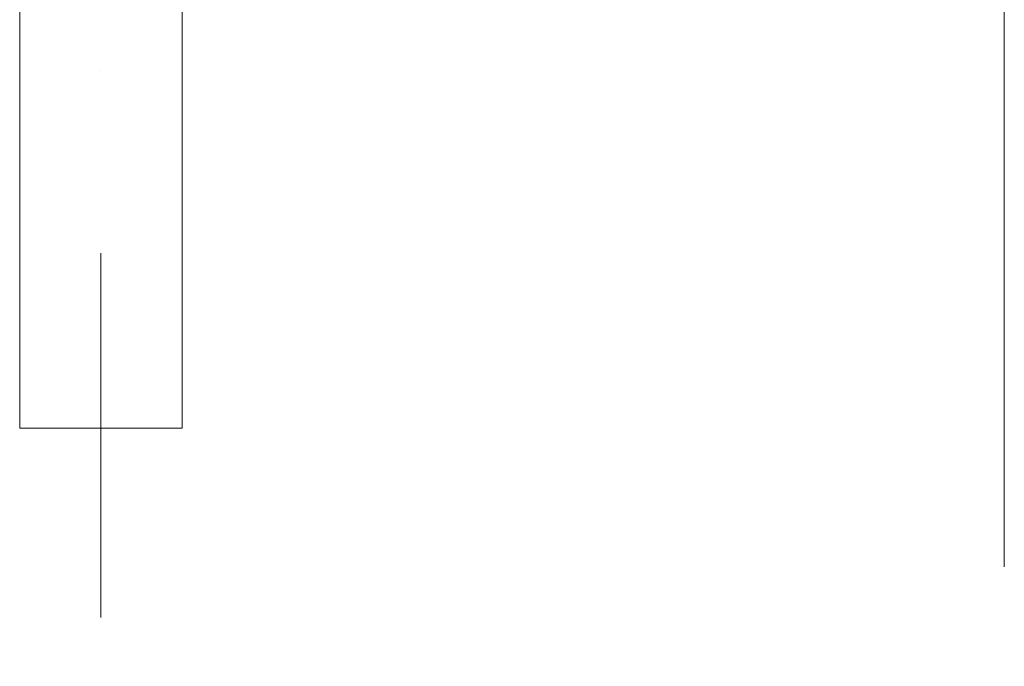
# Model space of a CAD drawing. Header units: millimetres. Extents: x -916886 to 3713765, y -2985421 to 1675785.
# Tile 609 of 656: x 414465 to 415495, y 149291 to 149967. Entities that reach past the tile are written whole.
import ezdxf

# ---------------------------------------------------------------- set-up
doc = ezdxf.new("R2010")
doc.units = ezdxf.units.MM
doc.linetypes.add('CENTERX2', pattern=[101.6, 63.5, -12.7, 12.7, -12.7])
doc.linetypes.add('DASHDOT', pattern=[25.4, 12.7, -6.35, 0, -6.35])
doc.layers.get('Defpoints').update_dxf_attribs({"color": 8})
for name, color, linetype, lineweight in [('A99_FVE', 30, 'Continuous', 5), ('A99_N_koty-200', 5, 'Continuous', 5), ('A99_N_koty-200 @ 1', 5, 'Continuous', 5), ('A99_N_koty-200 @ 10', 5, 'Continuous', 5), ('A99_N_koty-200 @ 100', 5, 'Continuous', 5), ('A99_N_koty-200 @ 200', 5, 'Continuous', 5), ('A99_N_koty-200 @ 250 (1)', 5, 'Continuous', 5), ('A99_N_koty-200 @ 250 (2)', 5, 'Continuous', 5), ('A99_N_koty-200 @ 400', 5, 'Continuous', 5), ('A99_S_osy', 1, 'CENTERX2', 5)]:
    doc.layers.add(name, color=color, linetype=linetype, lineweight=lineweight)
doc.styles.add('A99_kota', font='isocpeur.ttf', dxfattribs={"height": 2})
doc.dimstyles.new('A99_kota_200 new', dxfattribs={"dimscale": 200, "dimtxt": 2, "dimasz": 1.2, "dimexe": 0.5, "dimexo": 1.5, "dimgap": 0.5, "dimtad": 1, "dimdec": 0, "dimzin": 3, "dimdsep": 46, "dimtxsty": 'A99_kota', "dimblk": 'ARCHTICK', "dimcen": 2.5, "dimazin": 2, "dimtfac": 0.75, "dimtdec": 0, "dimtix": 1, "dimtmove": 2, "dimatfit": 0, "dimfxl": 0, "dimtolj": 1, "dimtzin": 0, "dimlwd": 5, "dimlwe": 5, "dimarcsym": 0})

# ---------------------------------------------------------------- blocks, each defined once
blk = doc.blocks.new('_ArchTick')
at = {"color": 0, "linetype": 'ByBlock', "const_width": 0.15}
blk.add_lwpolyline([(-0.5, -0.5), (0.5, 0.5)], dxfattribs=at)
blk = doc.blocks.new('*D3184')
at = {"layer": 'A99_N_koty-200', "color": 0, "linetype": 'Continuous', "lineweight": 5, "ltscale": 10, "transparency": 16777216}
for p, q in [((414550, 146925), (414550, 146475)), ((420550, 146925), (420550, 146475)), ((420550, 146525), (414550, 146525))]:
    blk.add_line(p, q, dxfattribs=at)
at = {"layer": 'Defpoints', "color": 0, "linetype": 'Continuous', "lineweight": 0, "ltscale": 10, "transparency": 16777216}
for p in [(414550, 149400), (420550, 149400), (414550, 146525)]:
    blk.add_point(p, dxfattribs=at)
at = {"layer": 'A99_N_koty-200', "color": 0, "linetype": 'Continuous', "lineweight": 5, "ltscale": 10, "transparency": 16777216, "xscale": 120, "yscale": 120, "zscale": 120, "rotation": 180}
blk.add_blockref('_ArchTick', (414550, 146525), dxfattribs=at)
at = {"layer": 'A99_N_koty-200', "color": 0, "linetype": 'Continuous', "lineweight": 5, "ltscale": 10, "transparency": 16777216, "xscale": 120, "yscale": 120, "zscale": 120}
blk.add_blockref('_ArchTick', (420550, 146525), dxfattribs=at)
at = {"layer": 'A99_N_koty-200', "color": 0, "linetype": 'Continuous', "ltscale": 10, "transparency": 16777216, "insert": (417550, 146675), "char_height": 200, "attachment_point": 5, "style": 'A99_kota'}
blk.add_mtext('\\A1;6000', dxfattribs=at)
blk = doc.blocks.new('*D3185')
at = {"layer": 'A99_N_koty-200', "color": 0, "linetype": 'Continuous', "lineweight": 5, "ltscale": 10, "transparency": 16777216}
for p, q in [((414550, 147325), (414550, 146425)), ((420550, 147325), (420550, 146425)), ((420550, 146525), (414550, 146525))]:
    blk.add_line(p, q, dxfattribs=at)
at = {"layer": 'Defpoints', "color": 0, "linetype": 'Continuous', "lineweight": 0, "ltscale": 10, "transparency": 16777216}
for p in [(414550, 149400), (420550, 149400), (414550, 146525)]:
    blk.add_point(p, dxfattribs=at)
at = {"layer": 'A99_N_koty-200', "color": 0, "linetype": 'Continuous', "lineweight": 5, "ltscale": 10, "transparency": 16777216, "xscale": 240, "yscale": 240, "zscale": 240, "rotation": 180}
blk.add_blockref('_ArchTick', (414550, 146525), dxfattribs=at)
at = {"layer": 'A99_N_koty-200', "color": 0, "linetype": 'Continuous', "lineweight": 5, "ltscale": 10, "transparency": 16777216, "xscale": 240, "yscale": 240, "zscale": 240}
blk.add_blockref('_ArchTick', (420550, 146525), dxfattribs=at)
at = {"layer": 'A99_N_koty-200', "color": 0, "linetype": 'Continuous', "ltscale": 10, "transparency": 16777216, "insert": (417550, 146825), "char_height": 400, "attachment_point": 5, "style": 'A99_kota'}
blk.add_mtext('\\A1;6000', dxfattribs=at)
blk = doc.blocks.new('*D3186')
at = {"layer": 'A99_N_koty-200', "color": 0, "linetype": 'Continuous', "lineweight": 5, "ltscale": 10, "transparency": 16777216}
for p, q in [((414550, 146529), (414550, 146524.5)), ((420550, 146529), (420550, 146524.5)), ((420550, 146525), (414550, 146525))]:
    blk.add_line(p, q, dxfattribs=at)
at = {"layer": 'Defpoints', "color": 0, "linetype": 'Continuous', "lineweight": 0, "ltscale": 10, "transparency": 16777216}
for p in [(414550, 149400), (420550, 149400), (414550, 146525)]:
    blk.add_point(p, dxfattribs=at)
at = {"layer": 'A99_N_koty-200', "color": 0, "linetype": 'Continuous', "lineweight": 5, "ltscale": 10, "transparency": 16777216, "xscale": 1.2, "yscale": 1.2, "zscale": 1.2, "rotation": 180}
blk.add_blockref('_ArchTick', (414550, 146525), dxfattribs=at)
at = {"layer": 'A99_N_koty-200', "color": 0, "linetype": 'Continuous', "lineweight": 5, "ltscale": 10, "transparency": 16777216, "xscale": 1.2, "yscale": 1.2, "zscale": 1.2}
blk.add_blockref('_ArchTick', (420550, 146525), dxfattribs=at)
at = {"layer": 'A99_N_koty-200', "color": 0, "linetype": 'Continuous', "ltscale": 10, "transparency": 16777216, "insert": (417550, 146526.5), "char_height": 2, "attachment_point": 5, "style": 'A99_kota'}
blk.add_mtext('\\A1;6000', dxfattribs=at)
blk = doc.blocks.new('*D3187')
at = {"layer": 'A99_N_koty-200', "color": 0, "linetype": 'Continuous', "lineweight": 5, "ltscale": 10, "transparency": 16777216}
for p, q in [((414550, 148125), (414550, 146325)), ((420550, 148125), (420550, 146325)), ((420550, 146525), (414550, 146525))]:
    blk.add_line(p, q, dxfattribs=at)
at = {"layer": 'Defpoints', "color": 0, "linetype": 'Continuous', "lineweight": 0, "ltscale": 10, "transparency": 16777216}
for p in [(414550, 149400), (420550, 149400), (414550, 146525)]:
    blk.add_point(p, dxfattribs=at)
at = {"layer": 'A99_N_koty-200', "color": 0, "linetype": 'Continuous', "lineweight": 5, "ltscale": 10, "transparency": 16777216, "xscale": 480, "yscale": 480, "zscale": 480, "rotation": 180}
blk.add_blockref('_ArchTick', (414550, 146525), dxfattribs=at)
at = {"layer": 'A99_N_koty-200', "color": 0, "linetype": 'Continuous', "lineweight": 5, "ltscale": 10, "transparency": 16777216, "xscale": 480, "yscale": 480, "zscale": 480}
blk.add_blockref('_ArchTick', (420550, 146525), dxfattribs=at)
at = {"layer": 'A99_N_koty-200', "color": 0, "linetype": 'Continuous', "ltscale": 10, "transparency": 16777216, "insert": (417550, 147125), "char_height": 800, "attachment_point": 5, "style": 'A99_kota'}
blk.add_mtext('\\A1;6000', dxfattribs=at)
blk = doc.blocks.new('*D3188')
at = {"layer": 'A99_N_koty-200', "color": 0, "linetype": 'Continuous', "lineweight": 5, "ltscale": 10, "transparency": 16777216}
for p, q in [((414550, 146565), (414550, 146520)), ((420550, 146565), (420550, 146520)), ((420550, 146525), (414550, 146525))]:
    blk.add_line(p, q, dxfattribs=at)
at = {"layer": 'Defpoints', "color": 0, "linetype": 'Continuous', "lineweight": 0, "ltscale": 10, "transparency": 16777216}
for p in [(414550, 149400), (420550, 149400), (414550, 146525)]:
    blk.add_point(p, dxfattribs=at)
at = {"layer": 'A99_N_koty-200', "color": 0, "linetype": 'Continuous', "lineweight": 5, "ltscale": 10, "transparency": 16777216, "xscale": 12, "yscale": 12, "zscale": 12, "rotation": 180}
blk.add_blockref('_ArchTick', (414550, 146525), dxfattribs=at)
at = {"layer": 'A99_N_koty-200', "color": 0, "linetype": 'Continuous', "lineweight": 5, "ltscale": 10, "transparency": 16777216, "xscale": 12, "yscale": 12, "zscale": 12}
blk.add_blockref('_ArchTick', (420550, 146525), dxfattribs=at)
at = {"layer": 'A99_N_koty-200', "color": 0, "linetype": 'Continuous', "ltscale": 10, "transparency": 16777216, "insert": (417550, 146540), "char_height": 20, "attachment_point": 5, "style": 'A99_kota'}
blk.add_mtext('\\A1;6000', dxfattribs=at)
blk = doc.blocks.new('*D3189')
at = {"layer": 'A99_N_koty-200', "color": 0, "linetype": 'Continuous', "lineweight": 5, "ltscale": 10, "transparency": 16777216}
for p, q in [((414550, 147525), (414550, 146400)), ((420550, 147525), (420550, 146400)), ((420550, 146525), (414550, 146525))]:
    blk.add_line(p, q, dxfattribs=at)
at = {"layer": 'Defpoints', "color": 0, "linetype": 'Continuous', "lineweight": 0, "ltscale": 10, "transparency": 16777216}
for p in [(414550, 149400), (420550, 149400), (414550, 146525)]:
    blk.add_point(p, dxfattribs=at)
at = {"layer": 'A99_N_koty-200', "color": 0, "linetype": 'Continuous', "lineweight": 5, "ltscale": 10, "transparency": 16777216, "xscale": 300, "yscale": 300, "zscale": 300, "rotation": 180}
blk.add_blockref('_ArchTick', (414550, 146525), dxfattribs=at)
at = {"layer": 'A99_N_koty-200', "color": 0, "linetype": 'Continuous', "lineweight": 5, "ltscale": 10, "transparency": 16777216, "xscale": 300, "yscale": 300, "zscale": 300}
blk.add_blockref('_ArchTick', (420550, 146525), dxfattribs=at)
at = {"layer": 'A99_N_koty-200', "color": 0, "linetype": 'Continuous', "ltscale": 10, "transparency": 16777216, "insert": (417550, 146900), "char_height": 500, "attachment_point": 5, "style": 'A99_kota'}
blk.add_mtext('\\A1;6000', dxfattribs=at)
blk = doc.blocks.new('*D3190')
at = {"layer": 'A99_N_koty-200', "color": 0, "linetype": 'Continuous', "lineweight": 5, "ltscale": 10, "transparency": 16777216}
for p, q in [((414550, 147525), (414550, 146400)), ((420550, 147525), (420550, 146400)), ((420550, 146525), (414550, 146525))]:
    blk.add_line(p, q, dxfattribs=at)
at = {"layer": 'Defpoints', "color": 0, "linetype": 'Continuous', "lineweight": 0, "ltscale": 10, "transparency": 16777216}
for p in [(414550, 149400), (420550, 149400), (414550, 146525)]:
    blk.add_point(p, dxfattribs=at)
at = {"layer": 'A99_N_koty-200', "color": 0, "linetype": 'Continuous', "lineweight": 5, "ltscale": 10, "transparency": 16777216, "xscale": 300, "yscale": 300, "zscale": 300, "rotation": 180}
blk.add_blockref('_ArchTick', (414550, 146525), dxfattribs=at)
at = {"layer": 'A99_N_koty-200', "color": 0, "linetype": 'Continuous', "lineweight": 5, "ltscale": 10, "transparency": 16777216, "xscale": 300, "yscale": 300, "zscale": 300}
blk.add_blockref('_ArchTick', (420550, 146525), dxfattribs=at)
at = {"layer": 'A99_N_koty-200', "color": 0, "linetype": 'Continuous', "ltscale": 10, "transparency": 16777216, "insert": (417550, 146900), "char_height": 500, "attachment_point": 5, "style": 'A99_kota'}
blk.add_mtext('\\A1;6000', dxfattribs=at)
blk = doc.blocks.new('*D3192')
at = {"layer": 'A99_N_koty-200', "color": 0, "linetype": 'Continuous', "lineweight": 5, "ltscale": 10, "transparency": 16777216}
for p, q in [((402550, 146925), (402550, 146475)), ((414550, 146925), (414550, 146475)), ((414550, 146525), (402550, 146525))]:
    blk.add_line(p, q, dxfattribs=at)
at = {"layer": 'Defpoints', "color": 0, "linetype": 'Continuous', "lineweight": 0, "ltscale": 10, "transparency": 16777216}
for p in [(402550, 149400), (414550, 149400), (402550, 146525)]:
    blk.add_point(p, dxfattribs=at)
at = {"layer": 'A99_N_koty-200', "color": 0, "linetype": 'Continuous', "lineweight": 5, "ltscale": 10, "transparency": 16777216, "xscale": 120, "yscale": 120, "zscale": 120, "rotation": 180}
blk.add_blockref('_ArchTick', (402550, 146525), dxfattribs=at)
at = {"layer": 'A99_N_koty-200', "color": 0, "linetype": 'Continuous', "lineweight": 5, "ltscale": 10, "transparency": 16777216, "xscale": 120, "yscale": 120, "zscale": 120}
blk.add_blockref('_ArchTick', (414550, 146525), dxfattribs=at)
at = {"layer": 'A99_N_koty-200', "color": 0, "linetype": 'Continuous', "ltscale": 10, "transparency": 16777216, "insert": (408550, 146675), "char_height": 200, "attachment_point": 5, "style": 'A99_kota'}
blk.add_mtext('\\A1;12000', dxfattribs=at)
blk = doc.blocks.new('*D3193')
at = {"layer": 'A99_N_koty-200', "color": 0, "linetype": 'Continuous', "lineweight": 5, "ltscale": 10, "transparency": 16777216}
for p, q in [((402550, 147325), (402550, 146425)), ((414550, 147325), (414550, 146425)), ((414550, 146525), (402550, 146525))]:
    blk.add_line(p, q, dxfattribs=at)
at = {"layer": 'Defpoints', "color": 0, "linetype": 'Continuous', "lineweight": 0, "ltscale": 10, "transparency": 16777216}
for p in [(402550, 149400), (414550, 149400), (402550, 146525)]:
    blk.add_point(p, dxfattribs=at)
at = {"layer": 'A99_N_koty-200', "color": 0, "linetype": 'Continuous', "lineweight": 5, "ltscale": 10, "transparency": 16777216, "xscale": 240, "yscale": 240, "zscale": 240, "rotation": 180}
blk.add_blockref('_ArchTick', (402550, 146525), dxfattribs=at)
at = {"layer": 'A99_N_koty-200', "color": 0, "linetype": 'Continuous', "lineweight": 5, "ltscale": 10, "transparency": 16777216, "xscale": 240, "yscale": 240, "zscale": 240}
blk.add_blockref('_ArchTick', (414550, 146525), dxfattribs=at)
at = {"layer": 'A99_N_koty-200', "color": 0, "linetype": 'Continuous', "ltscale": 10, "transparency": 16777216, "insert": (408550, 146825), "char_height": 400, "attachment_point": 5, "style": 'A99_kota'}
blk.add_mtext('\\A1;12000', dxfattribs=at)
blk = doc.blocks.new('*D3194')
at = {"layer": 'A99_N_koty-200', "color": 0, "linetype": 'Continuous', "lineweight": 5, "ltscale": 10, "transparency": 16777216}
for p, q in [((402550, 146529), (402550, 146524.5)), ((414550, 146529), (414550, 146524.5)), ((414550, 146525), (402550, 146525))]:
    blk.add_line(p, q, dxfattribs=at)
at = {"layer": 'Defpoints', "color": 0, "linetype": 'Continuous', "lineweight": 0, "ltscale": 10, "transparency": 16777216}
for p in [(402550, 149400), (414550, 149400), (402550, 146525)]:
    blk.add_point(p, dxfattribs=at)
at = {"layer": 'A99_N_koty-200', "color": 0, "linetype": 'Continuous', "lineweight": 5, "ltscale": 10, "transparency": 16777216, "xscale": 1.2, "yscale": 1.2, "zscale": 1.2, "rotation": 180}
blk.add_blockref('_ArchTick', (402550, 146525), dxfattribs=at)
at = {"layer": 'A99_N_koty-200', "color": 0, "linetype": 'Continuous', "lineweight": 5, "ltscale": 10, "transparency": 16777216, "xscale": 1.2, "yscale": 1.2, "zscale": 1.2}
blk.add_blockref('_ArchTick', (414550, 146525), dxfattribs=at)
at = {"layer": 'A99_N_koty-200', "color": 0, "linetype": 'Continuous', "ltscale": 10, "transparency": 16777216, "insert": (408550, 146526.5), "char_height": 2, "attachment_point": 5, "style": 'A99_kota'}
blk.add_mtext('\\A1;12000', dxfattribs=at)
blk = doc.blocks.new('*D3195')
at = {"layer": 'A99_N_koty-200', "color": 0, "linetype": 'Continuous', "lineweight": 5, "ltscale": 10, "transparency": 16777216}
for p, q in [((402550, 148125), (402550, 146325)), ((414550, 148125), (414550, 146325)), ((414550, 146525), (402550, 146525))]:
    blk.add_line(p, q, dxfattribs=at)
at = {"layer": 'Defpoints', "color": 0, "linetype": 'Continuous', "lineweight": 0, "ltscale": 10, "transparency": 16777216}
for p in [(402550, 149400), (414550, 149400), (402550, 146525)]:
    blk.add_point(p, dxfattribs=at)
at = {"layer": 'A99_N_koty-200', "color": 0, "linetype": 'Continuous', "lineweight": 5, "ltscale": 10, "transparency": 16777216, "xscale": 480, "yscale": 480, "zscale": 480, "rotation": 180}
blk.add_blockref('_ArchTick', (402550, 146525), dxfattribs=at)
at = {"layer": 'A99_N_koty-200', "color": 0, "linetype": 'Continuous', "lineweight": 5, "ltscale": 10, "transparency": 16777216, "xscale": 480, "yscale": 480, "zscale": 480}
blk.add_blockref('_ArchTick', (414550, 146525), dxfattribs=at)
at = {"layer": 'A99_N_koty-200', "color": 0, "linetype": 'Continuous', "ltscale": 10, "transparency": 16777216, "insert": (408550, 147125), "char_height": 800, "attachment_point": 5, "style": 'A99_kota'}
blk.add_mtext('\\A1;12000', dxfattribs=at)
blk = doc.blocks.new('*D3196')
at = {"layer": 'A99_N_koty-200', "color": 0, "linetype": 'Continuous', "lineweight": 5, "ltscale": 10, "transparency": 16777216}
for p, q in [((402550, 146565), (402550, 146520)), ((414550, 146565), (414550, 146520)), ((414550, 146525), (402550, 146525))]:
    blk.add_line(p, q, dxfattribs=at)
at = {"layer": 'Defpoints', "color": 0, "linetype": 'Continuous', "lineweight": 0, "ltscale": 10, "transparency": 16777216}
for p in [(402550, 149400), (414550, 149400), (402550, 146525)]:
    blk.add_point(p, dxfattribs=at)
at = {"layer": 'A99_N_koty-200', "color": 0, "linetype": 'Continuous', "lineweight": 5, "ltscale": 10, "transparency": 16777216, "xscale": 12, "yscale": 12, "zscale": 12, "rotation": 180}
blk.add_blockref('_ArchTick', (402550, 146525), dxfattribs=at)
at = {"layer": 'A99_N_koty-200', "color": 0, "linetype": 'Continuous', "lineweight": 5, "ltscale": 10, "transparency": 16777216, "xscale": 12, "yscale": 12, "zscale": 12}
blk.add_blockref('_ArchTick', (414550, 146525), dxfattribs=at)
at = {"layer": 'A99_N_koty-200', "color": 0, "linetype": 'Continuous', "ltscale": 10, "transparency": 16777216, "insert": (408550, 146540), "char_height": 20, "attachment_point": 5, "style": 'A99_kota'}
blk.add_mtext('\\A1;12000', dxfattribs=at)
blk = doc.blocks.new('*D3197')
at = {"layer": 'A99_N_koty-200', "color": 0, "linetype": 'Continuous', "lineweight": 5, "ltscale": 10, "transparency": 16777216}
for p, q in [((402550, 147525), (402550, 146400)), ((414550, 147525), (414550, 146400)), ((414550, 146525), (402550, 146525))]:
    blk.add_line(p, q, dxfattribs=at)
at = {"layer": 'Defpoints', "color": 0, "linetype": 'Continuous', "lineweight": 0, "ltscale": 10, "transparency": 16777216}
for p in [(402550, 149400), (414550, 149400), (402550, 146525)]:
    blk.add_point(p, dxfattribs=at)
at = {"layer": 'A99_N_koty-200', "color": 0, "linetype": 'Continuous', "lineweight": 5, "ltscale": 10, "transparency": 16777216, "xscale": 300, "yscale": 300, "zscale": 300, "rotation": 180}
blk.add_blockref('_ArchTick', (402550, 146525), dxfattribs=at)
at = {"layer": 'A99_N_koty-200', "color": 0, "linetype": 'Continuous', "lineweight": 5, "ltscale": 10, "transparency": 16777216, "xscale": 300, "yscale": 300, "zscale": 300}
blk.add_blockref('_ArchTick', (414550, 146525), dxfattribs=at)
at = {"layer": 'A99_N_koty-200', "color": 0, "linetype": 'Continuous', "ltscale": 10, "transparency": 16777216, "insert": (408550, 146900), "char_height": 500, "attachment_point": 5, "style": 'A99_kota'}
blk.add_mtext('\\A1;12000', dxfattribs=at)
blk = doc.blocks.new('*D3198')
at = {"layer": 'A99_N_koty-200', "color": 0, "linetype": 'Continuous', "lineweight": 5, "ltscale": 10, "transparency": 16777216}
for p, q in [((402550, 147525), (402550, 146400)), ((414550, 147525), (414550, 146400)), ((414550, 146525), (402550, 146525))]:
    blk.add_line(p, q, dxfattribs=at)
at = {"layer": 'Defpoints', "color": 0, "linetype": 'Continuous', "lineweight": 0, "ltscale": 10, "transparency": 16777216}
for p in [(402550, 149400), (414550, 149400), (402550, 146525)]:
    blk.add_point(p, dxfattribs=at)
at = {"layer": 'A99_N_koty-200', "color": 0, "linetype": 'Continuous', "lineweight": 5, "ltscale": 10, "transparency": 16777216, "xscale": 300, "yscale": 300, "zscale": 300, "rotation": 180}
blk.add_blockref('_ArchTick', (402550, 146525), dxfattribs=at)
at = {"layer": 'A99_N_koty-200', "color": 0, "linetype": 'Continuous', "lineweight": 5, "ltscale": 10, "transparency": 16777216, "xscale": 300, "yscale": 300, "zscale": 300}
blk.add_blockref('_ArchTick', (414550, 146525), dxfattribs=at)
at = {"layer": 'A99_N_koty-200', "color": 0, "linetype": 'Continuous', "ltscale": 10, "transparency": 16777216, "insert": (408550, 146900), "char_height": 500, "attachment_point": 5, "style": 'A99_kota'}
blk.add_mtext('\\A1;12000', dxfattribs=at)
blk = doc.blocks.new('*D3379')
at = {"layer": 'A99_N_koty-200', "color": 0, "linetype": 'Continuous', "lineweight": 5, "ltscale": 10, "transparency": 16777216}
for p, q in [((378280, 149520), (378280, 150595)), ((415495, 149520), (415495, 150595)), ((378280, 150395), (415495, 150395))]:
    blk.add_line(p, q, dxfattribs=at)
at = {"layer": 'Defpoints', "color": 0, "linetype": 'Continuous', "lineweight": 0, "ltscale": 10, "transparency": 16777216}
for p in [(415495, 150395), (378280, 148920), (415495, 148920)]:
    blk.add_point(p, dxfattribs=at)
at = {"layer": 'A99_N_koty-200', "color": 0, "linetype": 'Continuous', "lineweight": 5, "ltscale": 10, "transparency": 16777216, "xscale": 480, "yscale": 480, "zscale": 480, "rotation": 180}
blk.add_blockref('_ArchTick', (378280, 150395), dxfattribs=at)
at = {"layer": 'A99_N_koty-200', "color": 0, "linetype": 'Continuous', "lineweight": 5, "ltscale": 10, "transparency": 16777216, "xscale": 480, "yscale": 480, "zscale": 480}
blk.add_blockref('_ArchTick', (415495, 150395), dxfattribs=at)
at = {"layer": 'A99_N_koty-200', "color": 0, "linetype": 'Continuous', "ltscale": 10, "transparency": 16777216, "insert": (396887.5, 150995), "char_height": 800, "attachment_point": 5, "style": 'A99_kota'}
blk.add_mtext('\\A1;37215', dxfattribs=at)
blk = doc.blocks.new('*D3381')
at = {"layer": 'A99_N_koty-200', "color": 0, "linetype": 'Continuous', "lineweight": 5, "ltscale": 10, "transparency": 16777216}
for p, q in [((378280, 149395), (378280, 150520)), ((415495, 149395), (415495, 150520)), ((378280, 150395), (415495, 150395))]:
    blk.add_line(p, q, dxfattribs=at)
at = {"layer": 'Defpoints', "color": 0, "linetype": 'Continuous', "lineweight": 0, "ltscale": 10, "transparency": 16777216}
for p in [(415495, 150395), (378280, 148920), (415495, 148920)]:
    blk.add_point(p, dxfattribs=at)
at = {"layer": 'A99_N_koty-200', "color": 0, "linetype": 'Continuous', "lineweight": 5, "ltscale": 10, "transparency": 16777216, "xscale": 300, "yscale": 300, "zscale": 300, "rotation": 180}
blk.add_blockref('_ArchTick', (378280, 150395), dxfattribs=at)
at = {"layer": 'A99_N_koty-200', "color": 0, "linetype": 'Continuous', "lineweight": 5, "ltscale": 10, "transparency": 16777216, "xscale": 300, "yscale": 300, "zscale": 300}
blk.add_blockref('_ArchTick', (415495, 150395), dxfattribs=at)
at = {"layer": 'A99_N_koty-200', "color": 0, "linetype": 'Continuous', "ltscale": 10, "transparency": 16777216, "insert": (396887.5, 150770), "char_height": 500, "attachment_point": 5, "style": 'A99_kota'}
blk.add_mtext('\\A1;37215', dxfattribs=at)
blk = doc.blocks.new('*D3382')
at = {"layer": 'A99_N_koty-200', "color": 0, "linetype": 'Continuous', "lineweight": 5, "ltscale": 10, "transparency": 16777216}
for p, q in [((378280, 149395), (378280, 150520)), ((415495, 149395), (415495, 150520)), ((378280, 150395), (415495, 150395))]:
    blk.add_line(p, q, dxfattribs=at)
at = {"layer": 'Defpoints', "color": 0, "linetype": 'Continuous', "lineweight": 0, "ltscale": 10, "transparency": 16777216}
for p in [(415495, 150395), (378280, 148920), (415495, 148920)]:
    blk.add_point(p, dxfattribs=at)
at = {"layer": 'A99_N_koty-200', "color": 0, "linetype": 'Continuous', "lineweight": 5, "ltscale": 10, "transparency": 16777216, "xscale": 300, "yscale": 300, "zscale": 300, "rotation": 180}
blk.add_blockref('_ArchTick', (378280, 150395), dxfattribs=at)
at = {"layer": 'A99_N_koty-200', "color": 0, "linetype": 'Continuous', "lineweight": 5, "ltscale": 10, "transparency": 16777216, "xscale": 300, "yscale": 300, "zscale": 300}
blk.add_blockref('_ArchTick', (415495, 150395), dxfattribs=at)
at = {"layer": 'A99_N_koty-200', "color": 0, "linetype": 'Continuous', "ltscale": 10, "transparency": 16777216, "insert": (396887.5, 150770), "char_height": 500, "attachment_point": 5, "style": 'A99_kota'}
blk.add_mtext('\\A1;37215', dxfattribs=at)
blk = doc.blocks.new('*D3387')
at = {"layer": 'A99_N_koty-200', "color": 0, "linetype": 'Continuous', "lineweight": 5, "ltscale": 10, "transparency": 16777216}
for p, q in [((415495, 149520), (415495, 150595)), ((438635, 149520), (438635, 150595)), ((415495, 150395), (438635, 150395))]:
    blk.add_line(p, q, dxfattribs=at)
at = {"layer": 'Defpoints', "color": 0, "linetype": 'Continuous', "lineweight": 0, "ltscale": 10, "transparency": 16777216}
for p in [(438635, 150395), (415495, 148920), (438635, 148920)]:
    blk.add_point(p, dxfattribs=at)
at = {"layer": 'A99_N_koty-200', "color": 0, "linetype": 'Continuous', "lineweight": 5, "ltscale": 10, "transparency": 16777216, "xscale": 480, "yscale": 480, "zscale": 480, "rotation": 180}
blk.add_blockref('_ArchTick', (415495, 150395), dxfattribs=at)
at = {"layer": 'A99_N_koty-200', "color": 0, "linetype": 'Continuous', "lineweight": 5, "ltscale": 10, "transparency": 16777216, "xscale": 480, "yscale": 480, "zscale": 480}
blk.add_blockref('_ArchTick', (438635, 150395), dxfattribs=at)
at = {"layer": 'A99_N_koty-200', "color": 0, "linetype": 'Continuous', "ltscale": 10, "transparency": 16777216, "insert": (427065, 150995), "char_height": 800, "attachment_point": 5, "style": 'A99_kota'}
blk.add_mtext('\\A1;23140', dxfattribs=at)
blk = doc.blocks.new('*D3389')
at = {"layer": 'A99_N_koty-200', "color": 0, "linetype": 'Continuous', "lineweight": 5, "ltscale": 10, "transparency": 16777216}
for p, q in [((415495, 149395), (415495, 150520)), ((438635, 149395), (438635, 150520)), ((415495, 150395), (438635, 150395))]:
    blk.add_line(p, q, dxfattribs=at)
at = {"layer": 'Defpoints', "color": 0, "linetype": 'Continuous', "lineweight": 0, "ltscale": 10, "transparency": 16777216}
for p in [(438635, 150395), (415495, 148920), (438635, 148920)]:
    blk.add_point(p, dxfattribs=at)
at = {"layer": 'A99_N_koty-200', "color": 0, "linetype": 'Continuous', "lineweight": 5, "ltscale": 10, "transparency": 16777216, "xscale": 300, "yscale": 300, "zscale": 300, "rotation": 180}
blk.add_blockref('_ArchTick', (415495, 150395), dxfattribs=at)
at = {"layer": 'A99_N_koty-200', "color": 0, "linetype": 'Continuous', "lineweight": 5, "ltscale": 10, "transparency": 16777216, "xscale": 300, "yscale": 300, "zscale": 300}
blk.add_blockref('_ArchTick', (438635, 150395), dxfattribs=at)
at = {"layer": 'A99_N_koty-200', "color": 0, "linetype": 'Continuous', "ltscale": 10, "transparency": 16777216, "insert": (427065, 150770), "char_height": 500, "attachment_point": 5, "style": 'A99_kota'}
blk.add_mtext('\\A1;23140', dxfattribs=at)
blk = doc.blocks.new('*D3390')
at = {"layer": 'A99_N_koty-200', "color": 0, "linetype": 'Continuous', "lineweight": 5, "ltscale": 10, "transparency": 16777216}
for p, q in [((415495, 149395), (415495, 150520)), ((438635, 149395), (438635, 150520)), ((415495, 150395), (438635, 150395))]:
    blk.add_line(p, q, dxfattribs=at)
at = {"layer": 'Defpoints', "color": 0, "linetype": 'Continuous', "lineweight": 0, "ltscale": 10, "transparency": 16777216}
for p in [(438635, 150395), (415495, 148920), (438635, 148920)]:
    blk.add_point(p, dxfattribs=at)
at = {"layer": 'A99_N_koty-200', "color": 0, "linetype": 'Continuous', "lineweight": 5, "ltscale": 10, "transparency": 16777216, "xscale": 300, "yscale": 300, "zscale": 300, "rotation": 180}
blk.add_blockref('_ArchTick', (415495, 150395), dxfattribs=at)
at = {"layer": 'A99_N_koty-200', "color": 0, "linetype": 'Continuous', "lineweight": 5, "ltscale": 10, "transparency": 16777216, "xscale": 300, "yscale": 300, "zscale": 300}
blk.add_blockref('_ArchTick', (438635, 150395), dxfattribs=at)
at = {"layer": 'A99_N_koty-200', "color": 0, "linetype": 'Continuous', "ltscale": 10, "transparency": 16777216, "insert": (427065, 150770), "char_height": 500, "attachment_point": 5, "style": 'A99_kota'}
blk.add_mtext('\\A1;23140', dxfattribs=at)
blk = doc.blocks.new('*U4772')
at = {"layer": 'A99_N_koty-200 @ 1', "linetype": 'Continuous', "ltscale": 10}
dim = blk.add_linear_dim(base=(414550, 146525), p1=(420550, 149400), p2=(414550, 149400), angle=180, dimstyle='A99_kota_200 new', override={"dimscale": 1, "dimtix": 1, "dimtofl": 1, "dimtmove": 1, "dimatfit": 1}, dxfattribs=at)
dim.commit()
dim.dimension.update_dxf_attribs({"geometry": '*D3186', "text_midpoint": (417550, 146526.5)})
at = {"layer": 'A99_N_koty-200 @ 10', "linetype": 'Continuous', "ltscale": 10}
dim = blk.add_linear_dim(base=(414550, 146525), p1=(420550, 149400), p2=(414550, 149400), angle=180, dimstyle='A99_kota_200 new', override={"dimscale": 10, "dimtix": 1, "dimtofl": 1, "dimtmove": 1, "dimatfit": 1}, dxfattribs=at)
dim.commit()
dim.dimension.update_dxf_attribs({"geometry": '*D3188', "text_midpoint": (417550, 146540)})
at = {"layer": 'A99_N_koty-200 @ 100', "linetype": 'Continuous', "ltscale": 10}
dim = blk.add_linear_dim(base=(414550, 146525), p1=(420550, 149400), p2=(414550, 149400), angle=180, dimstyle='A99_kota_200 new', override={"dimscale": 100, "dimtix": 1, "dimtofl": 1, "dimtmove": 1, "dimatfit": 1}, dxfattribs=at)
dim.commit()
dim.dimension.update_dxf_attribs({"geometry": '*D3184', "text_midpoint": (417550, 146675)})
at = {"layer": 'A99_N_koty-200 @ 200', "linetype": 'Continuous', "ltscale": 10}
dim = blk.add_linear_dim(base=(414550, 146525), p1=(420550, 149400), p2=(414550, 149400), angle=180, dimstyle='A99_kota_200 new', override={"dimscale": 200, "dimtix": 1, "dimtofl": 1, "dimtmove": 1, "dimatfit": 1}, dxfattribs=at)
dim.commit()
dim.dimension.update_dxf_attribs({"geometry": '*D3185', "text_midpoint": (417550, 146825)})
at = {"layer": 'A99_N_koty-200 @ 250 (1)', "linetype": 'Continuous', "ltscale": 10}
dim = blk.add_linear_dim(base=(414550, 146525), p1=(420550, 149400), p2=(414550, 149400), angle=180, dimstyle='A99_kota_200 new', override={"dimscale": 250, "dimtix": 1, "dimtofl": 1, "dimtmove": 1, "dimatfit": 1}, dxfattribs=at)
dim.commit()
dim.dimension.update_dxf_attribs({"geometry": '*D3190', "text_midpoint": (417550, 146900)})
at = {"layer": 'A99_N_koty-200 @ 250 (2)', "linetype": 'Continuous', "ltscale": 10}
dim = blk.add_linear_dim(base=(414550, 146525), p1=(420550, 149400), p2=(414550, 149400), angle=180, dimstyle='A99_kota_200 new', override={"dimscale": 250, "dimtix": 1, "dimtofl": 1, "dimtmove": 1, "dimatfit": 1}, dxfattribs=at)
dim.commit()
dim.dimension.update_dxf_attribs({"geometry": '*D3189', "text_midpoint": (417550, 146900)})
at = {"layer": 'A99_N_koty-200 @ 400', "linetype": 'Continuous', "ltscale": 10}
dim = blk.add_linear_dim(base=(414550, 146525), p1=(420550, 149400), p2=(414550, 149400), angle=180, dimstyle='A99_kota_200 new', override={"dimscale": 400, "dimtix": 1, "dimtofl": 1, "dimtmove": 1, "dimatfit": 1}, dxfattribs=at)
dim.commit()
dim.dimension.update_dxf_attribs({"geometry": '*D3187', "text_midpoint": (417550, 147125)})
blk = doc.blocks.new('*U4773')
at = {"layer": 'A99_N_koty-200 @ 1', "linetype": 'Continuous', "ltscale": 10}
dim = blk.add_linear_dim(base=(402550, 146525), p1=(414550, 149400), p2=(402550, 149400), angle=180, dimstyle='A99_kota_200 new', override={"dimscale": 1, "dimtix": 1, "dimtofl": 1, "dimtmove": 1, "dimatfit": 1}, dxfattribs=at)
dim.commit()
dim.dimension.update_dxf_attribs({"geometry": '*D3194', "text_midpoint": (408550, 146526.5)})
at = {"layer": 'A99_N_koty-200 @ 10', "linetype": 'Continuous', "ltscale": 10}
dim = blk.add_linear_dim(base=(402550, 146525), p1=(414550, 149400), p2=(402550, 149400), angle=180, dimstyle='A99_kota_200 new', override={"dimscale": 10, "dimtix": 1, "dimtofl": 1, "dimtmove": 1, "dimatfit": 1}, dxfattribs=at)
dim.commit()
dim.dimension.update_dxf_attribs({"geometry": '*D3196', "text_midpoint": (408550, 146540)})
at = {"layer": 'A99_N_koty-200 @ 100', "linetype": 'Continuous', "ltscale": 10}
dim = blk.add_linear_dim(base=(402550, 146525), p1=(414550, 149400), p2=(402550, 149400), angle=180, dimstyle='A99_kota_200 new', override={"dimscale": 100, "dimtix": 1, "dimtofl": 1, "dimtmove": 1, "dimatfit": 1}, dxfattribs=at)
dim.commit()
dim.dimension.update_dxf_attribs({"geometry": '*D3192', "text_midpoint": (408550, 146675)})
at = {"layer": 'A99_N_koty-200 @ 200', "linetype": 'Continuous', "ltscale": 10}
dim = blk.add_linear_dim(base=(402550, 146525), p1=(414550, 149400), p2=(402550, 149400), angle=180, dimstyle='A99_kota_200 new', override={"dimscale": 200, "dimtix": 1, "dimtofl": 1, "dimtmove": 1, "dimatfit": 1}, dxfattribs=at)
dim.commit()
dim.dimension.update_dxf_attribs({"geometry": '*D3193', "text_midpoint": (408550, 146825)})
at = {"layer": 'A99_N_koty-200 @ 250 (1)', "linetype": 'Continuous', "ltscale": 10}
dim = blk.add_linear_dim(base=(402550, 146525), p1=(414550, 149400), p2=(402550, 149400), angle=180, dimstyle='A99_kota_200 new', override={"dimscale": 250, "dimtix": 1, "dimtofl": 1, "dimtmove": 1, "dimatfit": 1}, dxfattribs=at)
dim.commit()
dim.dimension.update_dxf_attribs({"geometry": '*D3198', "text_midpoint": (408550, 146900)})
at = {"layer": 'A99_N_koty-200 @ 250 (2)', "linetype": 'Continuous', "ltscale": 10}
dim = blk.add_linear_dim(base=(402550, 146525), p1=(414550, 149400), p2=(402550, 149400), angle=180, dimstyle='A99_kota_200 new', override={"dimscale": 250, "dimtix": 1, "dimtofl": 1, "dimtmove": 1, "dimatfit": 1}, dxfattribs=at)
dim.commit()
dim.dimension.update_dxf_attribs({"geometry": '*D3197', "text_midpoint": (408550, 146900)})
at = {"layer": 'A99_N_koty-200 @ 400', "linetype": 'Continuous', "ltscale": 10}
dim = blk.add_linear_dim(base=(402550, 146525), p1=(414550, 149400), p2=(402550, 149400), angle=180, dimstyle='A99_kota_200 new', override={"dimscale": 400, "dimtix": 1, "dimtofl": 1, "dimtmove": 1, "dimatfit": 1}, dxfattribs=at)
dim.commit()
dim.dimension.update_dxf_attribs({"geometry": '*D3195', "text_midpoint": (408550, 147125)})
blk = doc.blocks.new('*U4811')
at = {"layer": 'A99_N_koty-200 @ 250 (1)', "linetype": 'Continuous', "ltscale": 10}
dim = blk.add_linear_dim(base=(415495, 150395), p1=(378280, 148920), p2=(415495, 148920), dimstyle='A99_kota_200 new', override={"dimscale": 250, "dimtix": 1, "dimtofl": 1, "dimtmove": 2, "dimatfit": 3}, dxfattribs=at)
dim.commit()
dim.dimension.update_dxf_attribs({"geometry": '*D3382', "text_midpoint": (396887.5, 150770)})
at = {"layer": 'A99_N_koty-200 @ 250 (2)', "linetype": 'Continuous', "ltscale": 10}
dim = blk.add_linear_dim(base=(415495, 150395), p1=(378280, 148920), p2=(415495, 148920), dimstyle='A99_kota_200 new', override={"dimscale": 250, "dimtix": 1, "dimtofl": 1, "dimtmove": 2, "dimatfit": 3}, dxfattribs=at)
dim.commit()
dim.dimension.update_dxf_attribs({"geometry": '*D3381', "text_midpoint": (396887.5, 150770)})
at = {"layer": 'A99_N_koty-200 @ 400', "linetype": 'Continuous', "ltscale": 10}
dim = blk.add_linear_dim(base=(415495, 150395), p1=(378280, 148920), p2=(415495, 148920), dimstyle='A99_kota_200 new', override={"dimscale": 400, "dimtix": 1, "dimtofl": 1, "dimtmove": 2, "dimatfit": 3}, dxfattribs=at)
dim.commit()
dim.dimension.update_dxf_attribs({"geometry": '*D3379', "text_midpoint": (396887.5, 150995)})
blk = doc.blocks.new('*U4812')
at = {"layer": 'A99_N_koty-200 @ 250 (1)', "linetype": 'Continuous', "ltscale": 10}
dim = blk.add_linear_dim(base=(438635, 150395), p1=(415495, 148920), p2=(438635, 148920), dimstyle='A99_kota_200 new', override={"dimscale": 250, "dimtix": 1, "dimtofl": 1, "dimtmove": 2, "dimatfit": 3}, dxfattribs=at)
dim.commit()
dim.dimension.update_dxf_attribs({"geometry": '*D3390', "text_midpoint": (427065, 150770)})
at = {"layer": 'A99_N_koty-200 @ 250 (2)', "linetype": 'Continuous', "ltscale": 10}
dim = blk.add_linear_dim(base=(438635, 150395), p1=(415495, 148920), p2=(438635, 148920), dimstyle='A99_kota_200 new', override={"dimscale": 250, "dimtix": 1, "dimtofl": 1, "dimtmove": 2, "dimatfit": 3}, dxfattribs=at)
dim.commit()
dim.dimension.update_dxf_attribs({"geometry": '*D3389', "text_midpoint": (427065, 150770)})
at = {"layer": 'A99_N_koty-200 @ 400', "linetype": 'Continuous', "ltscale": 10}
dim = blk.add_linear_dim(base=(438635, 150395), p1=(415495, 148920), p2=(438635, 148920), dimstyle='A99_kota_200 new', override={"dimscale": 400, "dimtix": 1, "dimtofl": 1, "dimtmove": 2, "dimatfit": 3}, dxfattribs=at)
dim.commit()
dim.dimension.update_dxf_attribs({"geometry": '*D3387', "text_midpoint": (427065, 150995)})

msp = doc.modelspace()

# ---------------------------------------------------------------- linework, layer by layer
at = {"layer": 'A99_FVE', "linetype": 'Continuous', "lineweight": 15, "ltscale": 2}
msp.add_lwpolyline([(414465, 155305), (414635, 155305), (414635, 149540), (414465, 149540)], close=True, dxfattribs=at)
at = {"layer": 'A99_S_osy', "linetype": 'DASHDOT', "lineweight": 5, "ltscale": 30}
msp.add_lwpolyline([(414550, 264800), (414550, 146890)], dxfattribs=at)

# ---------------------------------------------------------------- block references
at = {"layer": 'A99_N_koty-200', "color": 4, "linetype": 'Continuous', "lineweight": 0}
for name in ['*U4811', '*U4812', '*U4773', '*U4772']:
    msp.add_blockref(name, (0, 0), dxfattribs=at)

doc.saveas('drawing.dxf')
